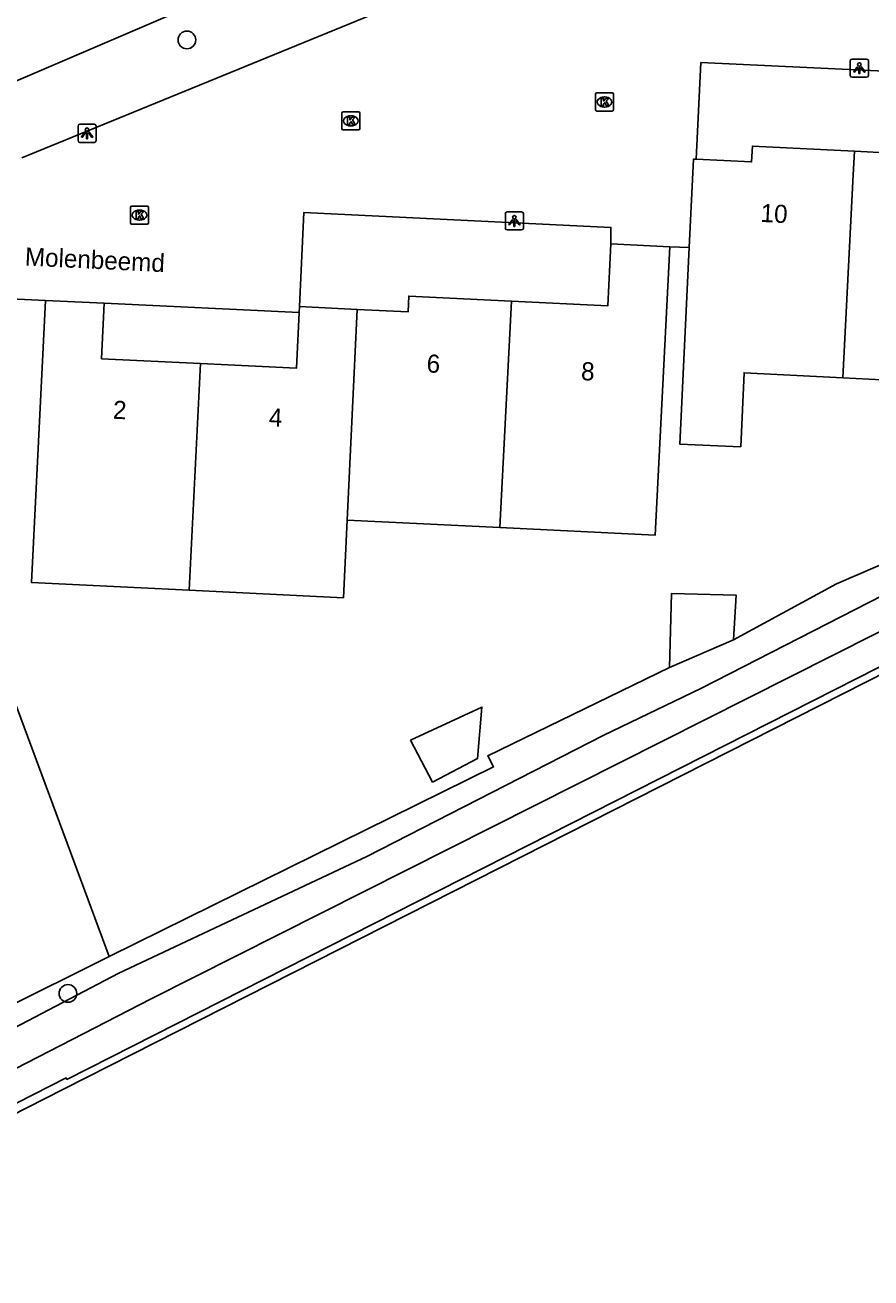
# Model space of a CAD drawing. Extents: x 162990 to 165007, y 383433 to 384336.
# Drawn here: x 164914.1 to 164960.8, y 383689.1 to 383758.3 of the extents above; entities that cross this region are included whole.
import ezdxf

# ---------------------------------------------------------------- set-up
doc = ezdxf.new("R2010")
doc.units = 0
for name, color, linetype in [('IMGEO_Berm_halfverhard', 7, 'Continuous'), ('IMGEO_Boom', 7, 'Continuous'), ('IMGEO_Groenvoorziening', 7, 'Continuous'), ('IMGEO_Kolk', 7, 'Continuous'), ('IMGEO_Lichtpunt', 7, 'Continuous'), ('IMGEO_Openbare_ruimte_label', 7, 'Continuous'), ('IMGEO_Pand', 7, 'Continuous'), ('IMGEO_Pand_nummerreeks', 7, 'Continuous'), ('IMGEO_Rijbaan_lokaal_gesloten', 7, 'Continuous'), ('IMGEO_Rijbaan_lokaal_open', 7, 'Continuous'), ('IMGEO_Waterloop', 7, 'Continuous')]:
    doc.layers.add(name, color=color, linetype=linetype)

msp = doc.modelspace()

# ---------------------------------------------------------------- linework, layer by layer
at = {"layer": 'IMGEO_Berm_halfverhard'}
msp.add_lwpolyline([(164981.105, 383732.885), (164980.58, 383732.618), (164916.382, 383700.044), (164916.336, 383700.135), (164901.957, 383692.8), (164901.95, 383692.717), (164878.436, 383680.759), (164854.923, 383668.802)], dxfattribs=at)
at = {"layer": 'IMGEO_Boom'}
for centre in [(164923.013, 383757.449), (164916.445, 383704.792)]:
    msp.add_circle(centre, 0.489, dxfattribs=at)
at = {"layer": 'IMGEO_Groenvoorziening'}
for points in [[(164911.303, 383754.197), (164913.568, 383755.179), (164923.74, 383759.542), (164942.915, 383767.02), (164959.188, 383773.728)], [(164967.666, 383755.569), (164969.983, 383750), (164971.99, 383745.174), (164975.451, 383734.554), (164958.893, 383727.408), (164953.2, 383724.327)], [(164908.04, 383743.419), (164912.862, 383722.626), (164918.721, 383706.833)], [(164949.672, 383722.785), (164939.631, 383717.922), (164939.947, 383717.312), (164920.204, 383707.573), (164918.721, 383706.833)], [(164918.721, 383706.833), (164912.703, 383703.83)]]:
    msp.add_lwpolyline(points, dxfattribs=at)
at = {"layer": 'IMGEO_Kolk'}
for p, q in [((164945.579, 383753.599), (164945.579, 383754.451)), ((164945.654, 383754.525), (164946.506, 383754.525)), ((164946.067, 383754.305), (164946.092, 383754.305)), ((164946.58, 383754.451), (164946.58, 383753.599)), ((164931.569, 383752.556), (164931.569, 383753.408)), ((164931.644, 383753.482), (164932.496, 383753.482)), ((164932.057, 383753.262), (164932.082, 383753.262)), ((164932.57, 383753.408), (164932.57, 383752.556)), ((164946.506, 383753.525), (164945.654, 383753.525)), ((164946.09, 383753.745), (164946.065, 383753.745)), ((164932.08, 383752.702), (164932.055, 383752.702)), ((164932.496, 383752.482), (164931.644, 383752.482)), ((164919.893, 383747.352), (164919.893, 383748.204)), ((164919.968, 383748.278), (164920.82, 383748.278)), ((164920.381, 383748.058), (164920.406, 383748.058)), ((164920.894, 383748.204), (164920.894, 383747.352)), ((164920.82, 383747.278), (164919.968, 383747.278)), ((164920.404, 383747.498), (164920.379, 383747.498))]:
    msp.add_line(p, q, dxfattribs=at)
for points in [[(164945.579, 383753.599), (164945.579, 383754.451)], [(164945.654, 383754.525), (164946.506, 383754.525)], [(164945.9, 383754.225), (164946.023, 383754.225), (164946.023, 383754.074), (164946.153, 383754.225), (164946.317, 383754.225), (164946.171, 383754.074), (164946.324, 383753.825), (164946.172, 383753.825), (164946.087, 383753.989), (164946.023, 383753.922), (164946.023, 383753.825), (164945.9, 383753.825), (164945.9, 383754.225)], [(164946.58, 383754.451), (164946.58, 383753.599)], [(164931.569, 383752.556), (164931.569, 383753.408)], [(164931.644, 383753.482), (164932.496, 383753.482)], [(164932.57, 383753.408), (164932.57, 383752.556)], [(164946.506, 383753.525), (164945.654, 383753.525)], [(164931.89, 383753.182), (164932.013, 383753.182), (164932.013, 383753.031), (164932.143, 383753.182), (164932.307, 383753.182), (164932.161, 383753.031), (164932.314, 383752.782), (164932.162, 383752.782), (164932.077, 383752.946), (164932.013, 383752.879), (164932.013, 383752.782), (164931.89, 383752.782), (164931.89, 383753.182)], [(164932.496, 383752.482), (164931.644, 383752.482)], [(164919.893, 383747.352), (164919.893, 383748.204)], [(164919.968, 383748.278), (164920.82, 383748.278)], [(164920.214, 383747.978), (164920.337, 383747.978), (164920.337, 383747.827), (164920.467, 383747.978), (164920.631, 383747.978), (164920.485, 383747.827), (164920.638, 383747.578), (164920.486, 383747.578), (164920.401, 383747.742), (164920.337, 383747.675), (164920.337, 383747.578), (164920.214, 383747.578), (164920.214, 383747.978)], [(164920.894, 383748.204), (164920.894, 383747.352)], [(164920.82, 383747.278), (164919.968, 383747.278)]]:
    msp.add_lwpolyline(points, dxfattribs=at)
for centre, start, end in [((164945.656, 383754.449), 91.55205, 178.44795), ((164945.656, 383754.449), 91.55205, 178.44795), ((164946.504, 383754.449), 1.55205, 88.44795), ((164946.504, 383754.449), 1.55205, 88.44795), ((164931.646, 383753.406), 91.55205, 178.44795), ((164931.646, 383753.406), 91.55205, 178.44795), ((164932.494, 383753.406), 1.55205, 88.44795), ((164932.494, 383753.406), 1.55205, 88.44795), ((164945.656, 383753.601), 181.55205, 268.44795), ((164945.656, 383753.601), 181.55205, 268.44795), ((164946.504, 383753.601), 271.55205, 358.44795), ((164946.504, 383753.601), 271.55205, 358.44795), ((164931.646, 383752.558), 181.55205, 268.44795), ((164931.646, 383752.558), 181.55205, 268.44795), ((164932.494, 383752.558), 271.55205, 358.44795), ((164932.494, 383752.558), 271.55205, 358.44795), ((164919.97, 383748.202), 91.55205, 178.44795), ((164919.97, 383748.202), 91.55205, 178.44795), ((164920.818, 383748.202), 1.55205, 88.44795), ((164920.818, 383748.202), 1.55205, 88.44795), ((164919.97, 383747.354), 181.55205, 268.44795), ((164919.97, 383747.354), 181.55205, 268.44795), ((164920.818, 383747.354), 271.55205, 358.44795), ((164920.818, 383747.354), 271.55205, 358.44795)]:
    msp.add_arc(centre, 0.0765, start, end, dxfattribs=at)
for centre, major_axis, ratio, start_param, end_param in [((164946.066, 383754.025), (-0.387, 0.002), 0.722429, 4.712389, 7.853982), ((164946.091, 383754.025), (-0.39, 0.002), 0.717154, 1.570796, 4.712389), ((164932.056, 383752.982), (-0.387, 0.002), 0.722429, 4.712389, 7.853982), ((164932.081, 383752.982), (-0.39, 0.002), 0.717154, 1.570796, 4.712389), ((164920.38, 383747.778), (-0.387, 0.002), 0.722429, 4.712389, 7.853982), ((164920.405, 383747.778), (-0.39, 0.002), 0.717154, 1.570796, 4.712389)]:
    msp.add_ellipse(centre, major_axis=major_axis, ratio=ratio, start_param=start_param, end_param=end_param, dxfattribs=at)
at = {"layer": 'IMGEO_Lichtpunt'}
for p, q in [((164959.654, 383756.296), (164959.654, 383755.489)), ((164959.654, 383756.296), (164959.654, 383755.489)), ((164960.556, 383756.391), (164959.748, 383756.391)), ((164960.556, 383756.391), (164959.748, 383756.391)), ((164960.65, 383755.489), (164960.65, 383756.296)), ((164960.65, 383755.489), (164960.65, 383756.296)), ((164959.748, 383755.395), (164960.556, 383755.395)), ((164959.748, 383755.395), (164960.556, 383755.395)), ((164916.999, 383752.696), (164916.999, 383751.889)), ((164916.999, 383752.696), (164916.999, 383751.889)), ((164917.901, 383752.791), (164917.093, 383752.791)), ((164917.901, 383752.791), (164917.093, 383752.791)), ((164917.995, 383751.889), (164917.995, 383752.696)), ((164917.995, 383751.889), (164917.995, 383752.696)), ((164917.093, 383751.795), (164917.901, 383751.795)), ((164917.093, 383751.795), (164917.901, 383751.795)), ((164940.6, 383747.858), (164940.6, 383747.051)), ((164940.6, 383747.858), (164940.6, 383747.051)), ((164941.502, 383747.953), (164940.694, 383747.953)), ((164941.502, 383747.953), (164940.694, 383747.953)), ((164941.596, 383747.051), (164941.596, 383747.858)), ((164941.596, 383747.051), (164941.596, 383747.858)), ((164940.694, 383746.957), (164941.502, 383746.957)), ((164940.694, 383746.957), (164941.502, 383746.957))]:
    msp.add_line(p, q, dxfattribs=at)
for points in [[(164960.028, 383755.96), (164960.067, 383755.932), (164959.879, 383755.67), (164959.841, 383755.697), (164960.028, 383755.96)], [(164960.13, 383755.912), (164960.177, 383755.912), (164960.177, 383755.59), (164960.13, 383755.59), (164960.13, 383755.912)], [(164960.24, 383755.932), (164960.278, 383755.959), (164960.465, 383755.697), (164960.426, 383755.669), (164960.24, 383755.932)], [(164917.373, 383752.36), (164917.412, 383752.332), (164917.224, 383752.07), (164917.186, 383752.097), (164917.373, 383752.36)], [(164917.475, 383752.312), (164917.522, 383752.312), (164917.522, 383751.99), (164917.475, 383751.99), (164917.475, 383752.312)], [(164917.585, 383752.332), (164917.623, 383752.359), (164917.81, 383752.097), (164917.771, 383752.069), (164917.585, 383752.332)], [(164940.974, 383747.522), (164941.013, 383747.494), (164940.825, 383747.232), (164940.787, 383747.259), (164940.974, 383747.522)], [(164941.076, 383747.474), (164941.123, 383747.474), (164941.123, 383747.152), (164941.076, 383747.152), (164941.076, 383747.474)], [(164941.186, 383747.494), (164941.224, 383747.521), (164941.411, 383747.259), (164941.372, 383747.231), (164941.186, 383747.494)]]:
    msp.add_lwpolyline(points, dxfattribs=at)
for centre in [(164960.153, 383756.094), (164917.498, 383752.494), (164941.099, 383747.656)]:
    msp.add_circle(centre, 0.0994, dxfattribs=at)
for centre, start, end in [((164959.748, 383756.296), 90, 180), ((164959.748, 383756.296), 90, 180), ((164960.556, 383756.296), 0, 90), ((164960.556, 383756.296), 0, 90), ((164959.748, 383755.489), 180, 270), ((164959.748, 383755.489), 180, 270), ((164960.556, 383755.489), 270, 0), ((164960.556, 383755.489), 270, 360), ((164917.093, 383752.696), 90, 180), ((164917.093, 383752.696), 90, 180), ((164917.901, 383752.696), 0, 90), ((164917.901, 383752.696), 0, 90), ((164917.093, 383751.889), 180, 270), ((164917.093, 383751.889), 180, 270), ((164917.901, 383751.889), 270, 0), ((164917.901, 383751.889), 270, 360), ((164940.694, 383747.858), 90, 180), ((164940.694, 383747.858), 90, 180), ((164941.502, 383747.858), 0, 90), ((164941.502, 383747.858), 0, 90), ((164940.694, 383747.051), 180, 270), ((164940.694, 383747.051), 180, 270), ((164941.502, 383747.051), 270, 0), ((164941.502, 383747.051), 270, 360)]:
    msp.add_arc(centre, 0.0946, start, end, dxfattribs=at)
at = {"layer": 'IMGEO_Pand'}
for points in [[(164951.143, 383750.869), (164954.199, 383750.713), (164954.243, 383751.591), (164959.881, 383751.304)], [(164959.248, 383738.793), (164959.815, 383750), (164959.881, 383751.304)], [(164959.881, 383751.304), (164965.418, 383751.022), (164965.374, 383750.144), (164968.322, 383750), (164968.875, 383749.973), (164970.997, 383744.814), (164968.119, 383743.649), (164967.849, 383738.355), (164959.248, 383738.793)], [(164950.762, 383745.989), (164950.997, 383750.875), (164951.143, 383750.869)], [(164949.678, 383746.018), (164948.868, 383730.099), (164940.288, 383730.521)], [(164946.422, 383746.183), (164946.252, 383742.759), (164940.937, 383743.024)], [(164946.422, 383746.183), (164949.678, 383746.018)], [(164959.248, 383738.793), (164953.785, 383739.071), (164953.598, 383734.987), (164950.242, 383735.127), (164950.762, 383745.989)], [(164923.138, 383727.067), (164914.427, 383727.496), (164915.194, 383743.065)], [(164915.194, 383743.065), (164918.452, 383742.908)], [(164923.757, 383739.586), (164918.304, 383739.848), (164918.452, 383742.908)], [(164940.937, 383743.024), (164935.27, 383743.307), (164935.227, 383742.429), (164932.412, 383742.57)], [(164940.288, 383730.521), (164940.937, 383743.024)], [(164929.221, 383742.39), (164929.074, 383739.331), (164923.757, 383739.586)], [(164929.221, 383742.39), (164929.237, 383742.728)], [(164932.412, 383742.57), (164929.237, 383742.728)], [(164932.412, 383742.57), (164931.861, 383730.936)], [(164923.757, 383739.586), (164923.138, 383727.067)], [(164931.861, 383730.936), (164931.658, 383726.647), (164923.138, 383727.067)], [(164940.288, 383730.521), (164931.861, 383730.936)], [(164949.672, 383722.785), (164949.769, 383726.871), (164953.346, 383726.791), (164953.2, 383724.327)], [(164953.2, 383724.327), (164949.672, 383722.785)], [(164935.371, 383718.773), (164936.578, 383716.463), (164939.068, 383717.764), (164939.304, 383720.608), (164935.371, 383718.773)]]:
    msp.add_lwpolyline(points, dxfattribs=at)
at = {"layer": 'IMGEO_Rijbaan_lokaal_gesloten'}
msp.add_lwpolyline([(165007.387, 383745.685), (165002.094, 383743.057), (164996.811, 383740.409), (164991.537, 383737.741), (164989.479, 383736.693), (164987.422, 383735.642), (164984.158, 383733.985), (164980.761, 383732.261), (164916.206, 383699.506), (164902.33, 383692.461), (164878.617, 383680.402), (164855.102, 383668.444), (164850.383, 383666.071), (164845.692, 383663.64), (164841.032, 383661.151), (164836.757, 383658.843), (164832.518, 383656.469), (164828.315, 383654.031), (164823.265, 383650.974), (164818.287, 383648.165)], dxfattribs=at)
at = {"layer": 'IMGEO_Rijbaan_lokaal_open'}
for points in [[(164960.717, 383770.105), (164913.904, 383750.94)], [(164967.666, 383755.569), (164967.387, 383755.449), (164951.4, 383756.197), (164951.143, 383750.869)], [(164929.237, 383742.728), (164929.468, 383747.921), (164946.43, 383747.097), (164946.422, 383746.183)], [(164950.762, 383745.989), (164949.678, 383746.018)], [(164915.194, 383743.065), (164908.644, 383743.369), (164908.04, 383743.419)], [(164918.452, 383742.908), (164929.221, 383742.39)]]:
    msp.add_lwpolyline(points, dxfattribs=at)
at = {"layer": 'IMGEO_Waterloop'}
for points in [[(164945.998, 383719.043), (164951.428, 383721.646), (164979.202, 383735.856), (164979.38, 383735.394), (164979.869, 383734.124), (164921.036, 383704.486), (164877.96, 383682.332)], [(164877.125, 383683.865), (164919.254, 383705.921), (164932.955, 383712.363), (164945.998, 383719.043)]]:
    msp.add_lwpolyline(points, dxfattribs=at)

# ---------------------------------------------------------------- texts
at = {"layer": 'IMGEO_Openbare_ruimte_label'}
msp.add_text('Molenbeemd', height=1, rotation=357.24917, dxfattribs=at).set_placement((164914.048, 383744.997))
at = {"layer": 'IMGEO_Pand_nummerreeks'}
for s, rotation, p in [('10', 357.07775, (164954.678, 383747.404)), ('6', 357.14094, (164936.235, 383739.094)), ('8', 357.14237, (164944.763, 383738.669)), ('2', 357.2517, (164918.911, 383736.534)), ('4', 357.2498, (164927.517, 383736.122))]:
    msp.add_text(s, height=1, rotation=rotation, dxfattribs=at).set_placement(p)

doc.saveas('drawing.dxf')
